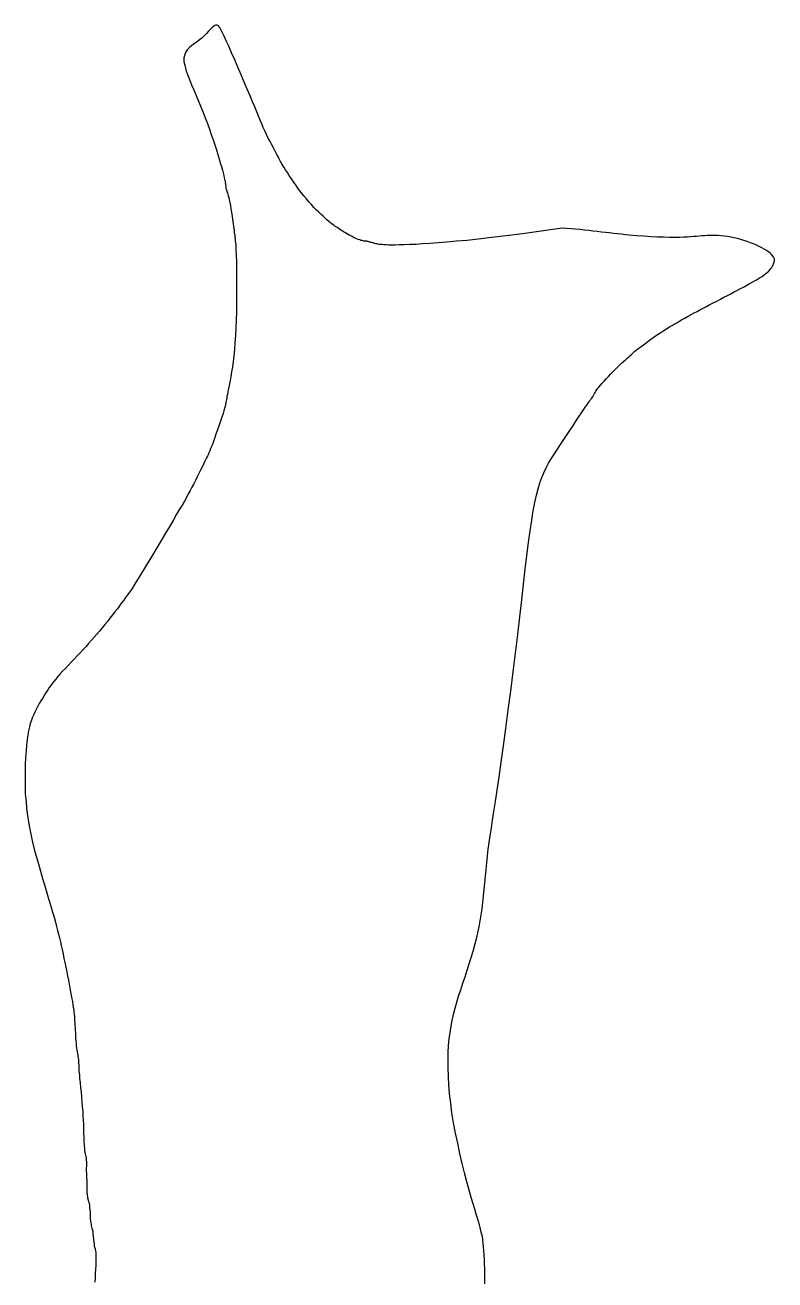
# Model space of a CAD drawing. Extents: x 553962 to 842807, y 8883888 to 9032388.
# Drawn here: x 746846 to 747162, y 8956714 to 8957243 of the extents above; entities that cross this region are included whole.
import ezdxf

# ---------------------------------------------------------------- set-up
doc = ezdxf.new("R2010")
doc.units = 0
doc.header["$LTSCALE"] = 200
doc.layers.add('8', color=7, linetype='Continuous', lineweight=13)

msp = doc.modelspace()

# ---------------------------------------------------------------- linework, layer by layer
at = {"layer": '8'}
for points in [[(746950.1, 8957192.2), (746949.4, 8957193.6), (746948.6, 8957195), (746947.9, 8957196.5), (746947.2, 8957198), (746946.5, 8957199.5), (746945.9, 8957201), (746945.2, 8957202.6), (746944.5, 8957204.2), (746943.8, 8957206.1), (746943, 8957208.1), (746942, 8957210.3), (746941, 8957212.8), (746939.8, 8957215.6), (746938.5, 8957218.6), (746937.2, 8957221.7), (746935.8, 8957224.9), (746934.5, 8957228), (746933.2, 8957230.9), (746932, 8957233.7), (746930.9, 8957236), (746930, 8957238), (746929.2, 8957239.6), (746928.6, 8957240.8), (746928.1, 8957241.7), (746927.6, 8957242.3), (746927.1, 8957242.6), (746926.6, 8957242.6), (746926.1, 8957242.4), (746925.5, 8957242), (746924.9, 8957241.5), (746924.2, 8957240.8), (746923.4, 8957240), (746922.6, 8957239.1), (746921.7, 8957238.2), (746920.7, 8957237.3), (746919.7, 8957236.4), (746918.6, 8957235.6), (746917.5, 8957234.8), (746916.4, 8957234), (746915.4, 8957233.2), (746914.6, 8957232.3), (746913.9, 8957231.3), (746913.4, 8957230.2), (746913.1, 8957228.8), (746913.1, 8957227.3), (746913.4, 8957225.7), (746913.9, 8957223.8), (746914.6, 8957221.8), (746915.4, 8957219.7), (746916.3, 8957217.5), (746917.3, 8957215.3), (746918.2, 8957212.9), (746919.2, 8957210.6), (746920.2, 8957208.2), (746921.2, 8957205.8), (746922.1, 8957203.5), (746923, 8957201.1), (746923.8, 8957198.8), (746924.6, 8957196.5), (746925.4, 8957194.3), (746926.1, 8957192.2), (746926.8, 8957190.1), (746927.4, 8957188.1), (746927.9, 8957186.3)], [(746976.9, 8957157.8), (746976.3, 8957158.3), (746975.6, 8957158.8), (746974.9, 8957159.3), (746974.2, 8957159.9), (746973.4, 8957160.6), (746972.6, 8957161.3), (746971.8, 8957162.1), (746970.8, 8957162.9), (746969.9, 8957163.8), (746968.9, 8957164.8), (746967.9, 8957165.8), (746966.8, 8957167), (746965.8, 8957168.2), (746964.7, 8957169.4), (746963.6, 8957170.7), (746962.5, 8957172.1), (746961.4, 8957173.5), (746960.4, 8957175), (746959.4, 8957176.4), (746958.4, 8957177.8), (746957.5, 8957179.2), (746956.7, 8957180.5), (746955.9, 8957181.6), (746955.3, 8957182.6), (746954.8, 8957183.4), (746954.4, 8957184.1), (746954.1, 8957184.7), (746953.8, 8957185.2), (746953.5, 8957185.7), (746953.2, 8957186.3), (746952.9, 8957186.9), (746952.5, 8957187.7), (746952, 8957188.6), (746951.4, 8957189.7), (746950.8, 8957190.9), (746950.1, 8957192.2)], [(746927.9, 8957186.3), (746928.4, 8957184.5), (746928.9, 8957183), (746929.3, 8957181.5), (746929.6, 8957180.3), (746929.9, 8957179.2), (746930.1, 8957178.4), (746930.2, 8957177.6), (746930.4, 8957177), (746930.5, 8957176.5), (746930.5, 8957176.1), (746930.6, 8957175.8), (746930.6, 8957175.5), (746930.6, 8957175.2), (746930.7, 8957174.9), (746930.7, 8957174.7), (746930.7, 8957174.4), (746930.7, 8957174.1), (746930.8, 8957173.8), (746930.9, 8957173.5), (746931, 8957173.2), (746931.1, 8957172.8), (746931.2, 8957172.4), (746931.4, 8957172), (746931.6, 8957171.4), (746931.8, 8957170.7), (746932, 8957169.9), (746932.2, 8957169), (746932.4, 8957167.8), (746932.7, 8957166.6), (746932.9, 8957165.2), (746933.2, 8957163.7), (746933.4, 8957162.1), (746933.6, 8957160.6), (746933.8, 8957159), (746934, 8957157.6), (746934.2, 8957156.3)], [(747072.5, 8957157.1), (747063.7, 8957155.8), (747055.8, 8957154.7), (747048.9, 8957153.8), (747042.8, 8957153.1), (747037.3, 8957152.4), (747032.4, 8957151.9), (747028, 8957151.5), (747024, 8957151.1), (747020.3, 8957150.8), (747016.9, 8957150.6), (747013.7, 8957150.4), (747010.9, 8957150.2), (747008.3, 8957150.1), (747006, 8957150), (747004, 8957150), (747002.2, 8957149.9), (747000.7, 8957149.9), (746999.4, 8957149.9), (746998.3, 8957150), (746997.4, 8957150), (746996.6, 8957150.1), (746996, 8957150.1), (746995.4, 8957150.2), (746994.9, 8957150.3), (746994.5, 8957150.4), (746994, 8957150.5), (746993.6, 8957150.6), (746993.2, 8957150.7), (746992.9, 8957150.8), (746992.6, 8957150.9), (746992.2, 8957151), (746992, 8957151), (746991.7, 8957151.1), (746991.5, 8957151.2), (746991.3, 8957151.2), (746991.1, 8957151.3), (746990.8, 8957151.4), (746990.6, 8957151.4), (746990.4, 8957151.4), (746990.2, 8957151.5), (746990, 8957151.5), (746989.7, 8957151.5), (746989.4, 8957151.6), (746989, 8957151.6), (746988.6, 8957151.7), (746988.2, 8957151.8), (746987.7, 8957151.9), (746987.2, 8957152.1), (746986.6, 8957152.3), (746985.9, 8957152.6), (746985.2, 8957152.9), (746984.5, 8957153.3), (746983.7, 8957153.7), (746983, 8957154), (746982.3, 8957154.4), (746981.6, 8957154.8), (746980.9, 8957155.2), (746980.3, 8957155.5), (746979.8, 8957155.9), (746979.2, 8957156.2), (746978.7, 8957156.6), (746978.1, 8957157), (746977.5, 8957157.4), (746976.9, 8957157.8)], [(746934.2, 8957156.3), (746934.3, 8957155.1), (746934.5, 8957154.1), (746934.6, 8957153.2), (746934.7, 8957152.3), (746934.7, 8957151.5), (746934.8, 8957150.8), (746934.9, 8957150), (746934.9, 8957149.2), (746935, 8957148.3), (746935, 8957147.4), (746935.1, 8957146.3), (746935.1, 8957145), (746935.2, 8957143.6), (746935.2, 8957141.8), (746935.2, 8957139.8), (746935.3, 8957137.5), (746935.3, 8957134.8), (746935.3, 8957131.8), (746935.3, 8957128.6), (746935.3, 8957125.3), (746935.2, 8957121.8), (746935.1, 8957118.4), (746935, 8957115), (746934.8, 8957111.8), (746934.6, 8957108.7), (746934.4, 8957105.9), (746934.1, 8957103.2), (746933.8, 8957100.8), (746933.5, 8957098.6), (746933.2, 8957096.5), (746932.9, 8957094.6), (746932.6, 8957092.9), (746932.3, 8957091.4), (746932, 8957090.1), (746931.8, 8957088.9), (746931.6, 8957087.9), (746931.4, 8957087), (746931.2, 8957086.2), (746931.1, 8957085.5), (746931, 8957084.9), (746930.9, 8957084.3), (746930.8, 8957083.8), (746930.7, 8957083.2), (746930.6, 8957082.7), (746930.4, 8957082), (746930.2, 8957081.1), (746929.9, 8957080.1), (746929.6, 8957078.9), (746929.1, 8957077.4), (746928.5, 8957075.8), (746927.9, 8957074), (746927.3, 8957072.1), (746926.6, 8957070.3), (746926, 8957068.5), (746925.4, 8957066.8), (746924.8, 8957065.4), (746924.3, 8957064.2), (746924, 8957063.2), (746923.6, 8957062.4), (746923.3, 8957061.6), (746923, 8957061), (746922.6, 8957060.3), (746922.2, 8957059.5), (746921.8, 8957058.6)], [(747026.2, 8956823.3), (747026.8, 8956825.8), (747027.4, 8956828.4), (747028.1, 8956830.9), (747028.9, 8956833.5), (747029.8, 8956836.2), (747030.7, 8956838.9), (747031.6, 8956841.7), (747032.5, 8956844.4), (747033.3, 8956847.1), (747034.2, 8956849.8), (747035, 8956852.5), (747035.7, 8956855.1), (747036.4, 8956857.6), (747037, 8956860.2), (747037.5, 8956862.7), (747038, 8956865.2), (747038.4, 8956867.8), (747038.8, 8956870.3), (747039.1, 8956873), (747039.4, 8956875.7), (747039.7, 8956878.4), (747040, 8956881.2), (747040.2, 8956884), (747040.5, 8956886.9), (747040.8, 8956889.7), (747041.1, 8956892.6), (747041.4, 8956895.4), (747041.8, 8956898.2), (747042.2, 8956901.1), (747042.7, 8956904.2), (747043.2, 8956907.6), (747043.8, 8956911.3), (747044.5, 8956915.5), (747045.2, 8956920.3), (747046, 8956925.8), (747046.9, 8956932.1), (747047.8, 8956938.9), (747048.8, 8956946.3), (747049.8, 8956954.1), (747050.9, 8956962), (747051.9, 8956970.1), (747052.9, 8956978), (747053.8, 8956985.8), (747054.7, 8956993.3), (747055.5, 8957000.4), (747056.3, 8957007.1), (747057, 8957013.4), (747057.7, 8957019.2), (747058.4, 8957024.6), (747059, 8957029.6), (747059.7, 8957034), (747060.3, 8957037.9), (747061, 8957041.4), (747061.7, 8957044.5), (747062.4, 8957047.2), (747063.1, 8957049.7), (747064, 8957052), (747064.8, 8957054), (747065.8, 8957056.1), (747066.8, 8957058), (747067.9, 8957059.9), (747069, 8957061.6), (747070, 8957063.1), (747072.2, 8957066.3)], [(746921.8, 8957058.6), (746921.3, 8957057.6), (746920.7, 8957056.4), (746920.1, 8957055.1), (746919.4, 8957053.7), (746918.7, 8957052.3), (746917.9, 8957050.8), (746917.2, 8957049.3), (746916.4, 8957047.9), (746915.7, 8957046.5), (746914.9, 8957045.1), (746914.1, 8957043.6), (746913.3, 8957042.1), (746912.3, 8957040.4), (746911.2, 8957038.6), (746910, 8957036.5), (746908.7, 8957034.1), (746907.1, 8957031.5), (746905.3, 8957028.6), (746903.5, 8957025.5), (746901.7, 8957022.4), (746899.8, 8957019.3), (746898, 8957016.3), (746896.3, 8957013.5), (746894.7, 8957011), (746893.4, 8957008.8), (746892.2, 8957006.9), (746891.2, 8957005.3), (746890.2, 8957003.9), (746889.3, 8957002.6), (746888.5, 8957001.4), (746887.7, 8957000.3), (746886.8, 8956999.2), (746885.9, 8956998), (746885, 8956996.7), (746884, 8956995.4), (746882.9, 8956994.1)], [(746882.9, 8956994.1), (746881.9, 8956992.7), (746880.8, 8956991.4), (746879.7, 8956990), (746878.6, 8956988.7), (746877.5, 8956987.3), (746876.3, 8956986), (746875.2, 8956984.7), (746874.1, 8956983.4), (746872.9, 8956982.1), (746871.8, 8956980.8), (746870.6, 8956979.5), (746869.3, 8956978.1), (746868.1, 8956976.8), (746866.8, 8956975.5), (746865.5, 8956974.2), (746864.3, 8956972.8), (746863.1, 8956971.6), (746861.9, 8956970.4), (746860.8, 8956969.2), (746859.9, 8956968.1), (746859, 8956967.1), (746858.2, 8956966.1), (746857.5, 8956965.2), (746856.9, 8956964.3), (746856.3, 8956963.5), (746855.7, 8956962.6), (746855.1, 8956961.7), (746854.6, 8956960.8), (746854, 8956959.9), (746853.4, 8956958.9), (746852.7, 8956957.9), (746852.1, 8956956.8), (746851.5, 8956955.7), (746850.9, 8956954.6), (746850.3, 8956953.4), (746849.8, 8956952.2), (746849.3, 8956951), (746848.8, 8956949.8), (746848.3, 8956948.4), (746848, 8956947), (746847.6, 8956945.3), (746847.3, 8956943.6), (746847, 8956941.6), (746846.7, 8956939.3), (746846.5, 8956936.8), (746846.3, 8956934), (746846.2, 8956931.1), (746846.1, 8956928.1), (746846.1, 8956924.9), (746846.1, 8956921.8), (746846.2, 8956918.6), (746846.5, 8956915.5), (746846.7, 8956912.5), (746847.1, 8956909.6), (746847.5, 8956906.8), (746848.1, 8956903.9), (746848.7, 8956901.1), (746849.3, 8956898.3), (746850, 8956895.4), (746850.8, 8956892.4), (746851.7, 8956889.3), (746852.6, 8956886.2), (746853.5, 8956883.1), (746854.4, 8956880)], [(746854.4, 8956880), (746855.3, 8956877), (746856.1, 8956874.1), (746856.9, 8956871.4), (746857.7, 8956868.9), (746858.3, 8956866.7), (746858.9, 8956864.7), (746859.4, 8956862.8), (746859.8, 8956861.2), (746860.2, 8956859.6), (746860.6, 8956858), (746861, 8956856.4), (746861.3, 8956854.8), (746861.7, 8956853.1), (746862.1, 8956851.3), (746862.5, 8956849.4), (746862.9, 8956847.6), (746863.3, 8956845.7), (746863.7, 8956843.8), (746864, 8956842), (746864.4, 8956840.2), (746864.7, 8956838.5), (746865, 8956836.8), (746865.3, 8956835.3), (746865.6, 8956833.8), (746865.8, 8956832.4), (746866.1, 8956831.2), (746866.3, 8956829.9), (746866.4, 8956828.8), (746866.6, 8956827.8), (746866.7, 8956826.8), (746866.8, 8956825.8), (746866.9, 8956825), (746867, 8956824.1), (746867, 8956823.2), (746867.1, 8956822.2), (746867.1, 8956821.2)], [(746867.1, 8956821.2), (746867.2, 8956820.2), (746867.2, 8956819.1), (746867.3, 8956818), (746867.4, 8956816.9), (746867.4, 8956815.8), (746867.5, 8956814.7), (746867.6, 8956813.6), (746867.7, 8956812.6), (746867.8, 8956811.6), (746867.9, 8956810.8), (746868.1, 8956810), (746868.2, 8956809.2), (746868.3, 8956808.5), (746868.4, 8956807.9), (746868.5, 8956807.4), (746868.6, 8956806.9), (746868.6, 8956806.5), (746868.6, 8956806.1), (746868.6, 8956805.7), (746868.6, 8956805.2), (746868.7, 8956804.6), (746868.7, 8956803.8), (746868.7, 8956802.9), (746868.8, 8956801.8), (746869, 8956800.4), (746869.1, 8956798.8), (746869.3, 8956797), (746869.5, 8956795), (746869.7, 8956793), (746869.9, 8956791), (746870.1, 8956788.9), (746870.2, 8956786.9), (746870.4, 8956784.9), (746870.5, 8956783.1), (746870.6, 8956781.3), (746870.7, 8956779.7), (746870.8, 8956778.2), (746870.8, 8956776.8), (746870.8, 8956775.5), (746870.9, 8956774.4), (746870.9, 8956773.5), (746870.9, 8956772.6), (746870.9, 8956771.9), (746871, 8956771.3), (746871, 8956770.7), (746871, 8956770.1), (746871.1, 8956769.6), (746871.2, 8956769), (746871.2, 8956768.4), (746871.3, 8956767.8), (746871.5, 8956767.1), (746871.6, 8956766.5), (746871.7, 8956765.9), (746871.8, 8956765.3), (746871.9, 8956764.7), (746871.9, 8956764.2), (746872, 8956763.8), (746872, 8956763.3), (746872, 8956763), (746872, 8956762.6), (746872, 8956762.1), (746872, 8956761.7), (746871.9, 8956761.1), (746871.9, 8956760.5)], [(747039.7, 8956724.5), (747039.6, 8956726.2), (747039.4, 8956727.9), (747039.3, 8956729.4), (747039.1, 8956730.8), (747038.9, 8956732.2), (747038.6, 8956733.5), (747038.3, 8956734.7), (747038, 8956736), (747037.7, 8956737.2), (747037.3, 8956738.6), (747036.8, 8956740), (747036.3, 8956741.7), (747035.7, 8956743.7), (747035, 8956746), (747034.2, 8956748.6), (747033.4, 8956751.7), (747032.4, 8956755.2), (747031.4, 8956759), (747030.4, 8956763), (747029.4, 8956767.2), (747028.5, 8956771.5), (747027.6, 8956775.8), (747026.8, 8956780.1), (747026.1, 8956784.3), (747025.6, 8956788.4), (747025.1, 8956792.3), (747024.8, 8956796.1), (747024.6, 8956799.7), (747024.5, 8956803.2), (747024.5, 8956806.6), (747024.5, 8956809.7), (747024.7, 8956812.7), (747024.9, 8956815.5), (747025.3, 8956818.2), (747025.7, 8956820.8), (747026.2, 8956823.3)], [(746871.9, 8956760.5), (746871.9, 8956759.7), (746872, 8956758.8), (746872, 8956757.9), (746872, 8956756.9), (746872.1, 8956755.9), (746872.1, 8956754.9), (746872.1, 8956754), (746872.2, 8956753.1), (746872.2, 8956752.3), (746872.2, 8956751.7), (746872.2, 8956751.1), (746872.2, 8956750.5), (746872.3, 8956750), (746872.3, 8956749.6), (746872.4, 8956749.1), (746872.4, 8956748.7), (746872.5, 8956748.3), (746872.6, 8956747.9), (746872.7, 8956747.5), (746872.8, 8956747.1), (746873, 8956746.6), (746873.1, 8956746.1), (746873.2, 8956745.6), (746873.3, 8956744.9), (746873.3, 8956744.2), (746873.4, 8956743.5), (746873.5, 8956742.7), (746873.5, 8956741.9), (746873.5, 8956741.1), (746873.6, 8956740.2), (746873.6, 8956739.5), (746873.7, 8956738.7), (746873.8, 8956738), (746873.9, 8956737.4), (746874, 8956736.8), (746874.1, 8956736.3)], [(746874.1, 8956736.3), (746874.2, 8956735.8), (746874.4, 8956735.3), (746874.5, 8956734.9), (746874.6, 8956734.5), (746874.6, 8956734.1), (746874.7, 8956733.7), (746874.7, 8956733.4), (746874.7, 8956733), (746874.8, 8956732.7), (746874.8, 8956732.4), (746874.8, 8956732.1), (746874.8, 8956731.9), (746874.9, 8956731.6), (746874.9, 8956731.4), (746874.9, 8956731.1), (746875, 8956730.9), (746875, 8956730.7), (746875.1, 8956730.4), (746875.1, 8956730.2), (746875.1, 8956730), (746875.1, 8956729.7), (746875.2, 8956729.5), (746875.2, 8956729.2), (746875.2, 8956728.9), (746875.2, 8956728.7), (746875.3, 8956728.4), (746875.3, 8956728.1), (746875.4, 8956727.8), (746875.5, 8956727.4), (746875.6, 8956727.1), (746875.7, 8956726.7), (746875.8, 8956726.2), (746875.9, 8956725.7), (746876, 8956725), (746876, 8956724.3), (746876, 8956723.4), (746876, 8956722.4), (746876, 8956721.2), (746875.9, 8956719.9), (746875.8, 8956718.4), (746875.7, 8956716.7), (746875.6, 8956714.9), (746875.5, 8956713)], [(747039.9, 8956712.3), (747039.9, 8956714.4), (747039.9, 8956716.5), (747039.9, 8956718.7), (747039.8, 8956720.7), (747039.8, 8956722.7), (747039.7, 8956724.5)]]:
    msp.add_lwpolyline(points, dxfattribs=at)
msp.add_open_spline([(747072.2, 8957066.3), (747082.9, 8957082.8), (747085.5, 8957085.8), (747086.3, 8957087.5), (747086.8, 8957088.8), (747095.2, 8957098.1), (747102, 8957104), (747104.2, 8957106.2), (747118.6, 8957116.3), (747120.7, 8957116.8), (747122.4, 8957118.5), (747152.9, 8957134.1), (747159.9, 8957138.5), (747162.2, 8957142.6), (747162.3, 8957145.6), (747153.8, 8957150.7), (747141.9, 8957154.1), (747132.2, 8957154.1), (747124.5, 8957152.8), (747101.8, 8957153.6), (747082.8, 8957156.3), (747072.5, 8957157.1)], degree=3, dxfattribs=at)

doc.saveas('drawing.dxf')
